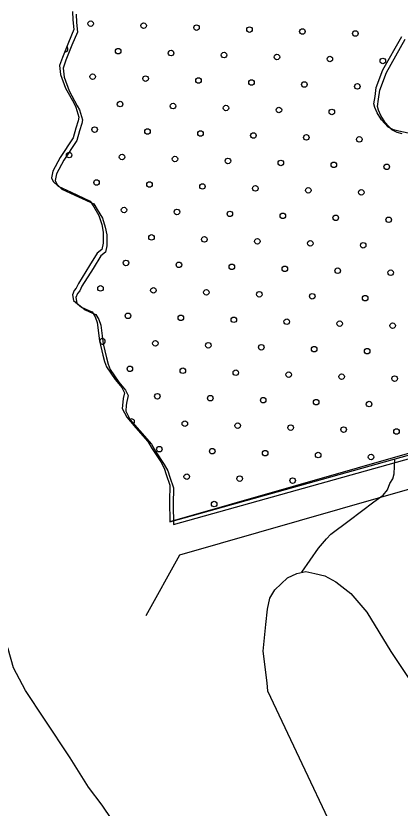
# Model space of a CAD drawing. Extents: x 1551132 to 1791609, y 378168 to 563823.
# Drawn here: x 1660839 to 1662303, y 487298 to 490315 of the extents above; entities that cross this region are included whole.
import ezdxf

# ---------------------------------------------------------------- set-up
doc = ezdxf.new("R2010")
doc.units = 0
for name, color, linetype in [('DESIGN - SCRATCH - User 1', 7, 'Continuous'), ('DESIGN - TRAFFIC CONTROL PERMANENT - Pavement Marking Text', 7, 'Continuous'), ('DESIGN - TRANSPORTATION - Edge of Traveled Way', 7, 'Continuous'), ('DESIGN - TRANSPORTATION - Text', 7, 'Continuous')]:
    doc.layers.add(name, color=color, linetype=linetype)

msp = doc.modelspace()

# ---------------------------------------------------------------- linework, layer by layer
at = {"layer": 'DESIGN - SCRATCH - User 1'}
for points in [[(1661054.801, 490331.77), (1661056.309, 490299.711), (1661059.767, 490263.626), (1661039.026, 490213.9), (1661016.168, 490156.19), (1661005.727, 490126.323), (1661009.21, 490092.239), (1661028.409, 490039.896), (1661059.534, 489983.378), (1661067.284, 489967.244), (1661078.7, 489929.034), (1661076.492, 489915.051), (1661068.075, 489887.158), (1661057.534, 489851.282), (1661008.435, 489775.955), (1660979.669, 489724.346), (1660975.286, 489698.387), (1660981.069, 489684.286), (1661000.777, 489665.969), (1661050.4, 489643.202), (1661121.849, 489610.085), (1661135.507, 489587.859), (1661155.006, 489555.533), (1661166.173, 489520.649), (1661172.022, 489491.215), (1661171.689, 489469.206), (1661171.389, 489449.189), (1661167.031, 489425.23), (1661148.831, 489411.496), (1661120.132, 489363.887), (1661077.141, 489296.476), (1661068.875, 489278.584), (1661060.733, 489268.701), (1661054.5, 489252.775), (1661058.158, 489230.7), (1661089.774, 489206.199), (1661117.565, 489193.765), (1661129.465, 489187.582), (1661137.273, 489175.457)], [(1661054.801, 490331.77), (1661056.309, 490299.711), (1661059.767, 490263.626), (1661039.026, 490213.9), (1661016.168, 490156.19), (1661005.727, 490126.323), (1661009.21, 490092.239), (1661028.409, 490039.896), (1661059.534, 489983.378), (1661067.284, 489967.244), (1661078.7, 489929.034), (1661076.492, 489915.051), (1661068.075, 489887.158), (1661057.534, 489851.282), (1661008.435, 489775.955), (1660979.669, 489724.346), (1660975.286, 489698.387), (1660981.069, 489684.286), (1661000.777, 489665.969), (1661050.4, 489643.202), (1661121.849, 489610.085), (1661135.507, 489587.859), (1661155.006, 489555.533), (1661166.173, 489520.649), (1661172.022, 489491.215), (1661171.689, 489469.206), (1661171.389, 489449.189), (1661167.031, 489425.23), (1661148.831, 489411.496), (1661120.132, 489363.887), (1661077.141, 489296.476), (1661068.875, 489278.584), (1661060.733, 489268.701), (1661054.5, 489252.775), (1661058.158, 489230.7), (1661089.774, 489206.199), (1661117.565, 489193.765), (1661129.465, 489187.582), (1661137.273, 489175.457)], [(1661054.801, 490331.77), (1661056.309, 490299.711), (1661059.767, 490263.626), (1661039.026, 490213.9), (1661016.168, 490156.19), (1661005.727, 490126.323), (1661009.21, 490092.239), (1661028.409, 490039.896), (1661059.534, 489983.378), (1661067.284, 489967.244), (1661078.7, 489929.034), (1661076.492, 489915.051), (1661068.075, 489887.158), (1661057.534, 489851.282), (1661008.435, 489775.955), (1660979.669, 489724.346), (1660975.286, 489698.387), (1660981.069, 489684.286), (1661000.777, 489665.969), (1661050.4, 489643.202), (1661121.849, 489610.085), (1661135.507, 489587.859), (1661155.006, 489555.533), (1661166.173, 489520.649), (1661172.022, 489491.215), (1661171.689, 489469.206), (1661171.389, 489449.189), (1661167.031, 489425.23), (1661148.831, 489411.496), (1661120.132, 489363.887), (1661077.141, 489296.476), (1661068.875, 489278.584), (1661060.733, 489268.701), (1661054.5, 489252.775), (1661058.158, 489230.7), (1661089.774, 489206.199), (1661117.565, 489193.765), (1661129.465, 489187.582), (1661137.273, 489175.457)], [(1661054.801, 490331.77), (1661056.309, 490299.711), (1661059.767, 490263.626), (1661039.026, 490213.9), (1661016.168, 490156.19), (1661005.727, 490126.323), (1661009.21, 490092.239), (1661028.409, 490039.896), (1661059.534, 489983.378), (1661067.284, 489967.244), (1661078.7, 489929.034), (1661076.492, 489915.051), (1661068.075, 489887.158), (1661057.534, 489851.282), (1661008.435, 489775.955), (1660979.669, 489724.346), (1660975.286, 489698.387), (1660981.069, 489684.286), (1661000.777, 489665.969), (1661050.4, 489643.202), (1661121.849, 489610.085), (1661135.507, 489587.859), (1661155.006, 489555.533), (1661166.173, 489520.649), (1661172.022, 489491.215), (1661171.689, 489469.206), (1661171.389, 489449.189), (1661167.031, 489425.23), (1661148.831, 489411.496), (1661120.132, 489363.887), (1661077.141, 489296.476), (1661068.875, 489278.584), (1661060.733, 489268.701), (1661054.5, 489252.775), (1661058.158, 489230.7), (1661089.774, 489206.199), (1661117.565, 489193.765), (1661129.465, 489187.582), (1661137.273, 489175.457)], [(1661054.801, 490331.77), (1661056.309, 490299.711), (1661059.767, 490263.626), (1661039.026, 490213.9), (1661016.168, 490156.19), (1661005.727, 490126.323), (1661009.21, 490092.239), (1661028.409, 490039.896), (1661059.534, 489983.378), (1661067.284, 489967.244), (1661078.7, 489929.034), (1661076.492, 489915.051), (1661068.075, 489887.158), (1661057.534, 489851.282), (1661008.435, 489775.955), (1660979.669, 489724.346), (1660975.286, 489698.387), (1660981.069, 489684.286), (1661000.777, 489665.969), (1661050.4, 489643.202), (1661121.849, 489610.085), (1661135.507, 489587.859), (1661155.006, 489555.533), (1661166.173, 489520.649), (1661172.022, 489491.215), (1661171.689, 489469.206), (1661171.389, 489449.189), (1661167.031, 489425.23), (1661148.831, 489411.496), (1661120.132, 489363.887), (1661077.141, 489296.476), (1661068.875, 489278.584), (1661060.733, 489268.701), (1661054.5, 489252.775), (1661058.158, 489230.7), (1661089.774, 489206.199), (1661117.565, 489193.765), (1661129.465, 489187.582), (1661137.273, 489175.457)], [(1661054.801, 490331.77), (1661056.309, 490299.711), (1661059.767, 490263.626), (1661039.026, 490213.9), (1661016.168, 490156.19), (1661005.727, 490126.323), (1661009.21, 490092.239), (1661028.409, 490039.896), (1661059.534, 489983.378), (1661067.284, 489967.244), (1661078.7, 489929.034), (1661076.492, 489915.051), (1661068.075, 489887.158), (1661057.534, 489851.282), (1661008.435, 489775.955), (1660979.669, 489724.346), (1660975.286, 489698.387), (1660981.069, 489684.286), (1661000.777, 489665.969), (1661050.4, 489643.202), (1661121.849, 489610.085), (1661135.507, 489587.859), (1661155.006, 489555.533), (1661166.173, 489520.649), (1661172.022, 489491.215), (1661171.689, 489469.206), (1661171.389, 489449.189), (1661167.031, 489425.23), (1661148.831, 489411.496), (1661120.132, 489363.887), (1661077.141, 489296.476), (1661068.875, 489278.584), (1661060.733, 489268.701), (1661054.5, 489252.775), (1661058.158, 489230.7), (1661089.774, 489206.199), (1661117.565, 489193.765), (1661129.465, 489187.582), (1661137.273, 489175.457)], [(1661054.801, 490331.77), (1661056.309, 490299.711), (1661059.767, 490263.626), (1661039.026, 490213.9), (1661016.168, 490156.19), (1661005.727, 490126.323), (1661009.21, 490092.239), (1661028.409, 490039.896), (1661059.534, 489983.378), (1661067.284, 489967.244), (1661078.7, 489929.034), (1661076.492, 489915.051), (1661068.075, 489887.158), (1661057.534, 489851.282), (1661008.435, 489775.955), (1660979.669, 489724.346), (1660975.286, 489698.387), (1660981.069, 489684.286), (1661000.777, 489665.969), (1661050.4, 489643.202), (1661121.849, 489610.085), (1661135.507, 489587.859), (1661155.006, 489555.533), (1661166.173, 489520.649), (1661172.022, 489491.215), (1661171.689, 489469.206), (1661171.389, 489449.189), (1661167.031, 489425.23), (1661148.831, 489411.496), (1661120.132, 489363.887), (1661077.141, 489296.476), (1661068.875, 489278.584), (1661060.733, 489268.701), (1661054.5, 489252.775), (1661058.158, 489230.7), (1661089.774, 489206.199), (1661117.565, 489193.765), (1661129.465, 489187.582), (1661137.273, 489175.457)], [(1661068.492, 490321.511), (1661070, 490289.452), (1661073.459, 490253.368), (1661052.717, 490203.642), (1661029.859, 490145.932), (1661019.418, 490116.064), (1661022.901, 490081.98), (1661042.101, 490029.637), (1661073.225, 489973.119), (1661080.975, 489956.985), (1661092.391, 489918.776), (1661090.183, 489904.792), (1661081.766, 489876.9), (1661071.225, 489841.024), (1661022.126, 489765.697), (1660993.36, 489714.087), (1660988.977, 489688.128), (1660994.76, 489674.028), (1661014.468, 489655.711), (1661064.092, 489632.943), (1661135.54, 489599.826), (1661149.198, 489577.6), (1661168.698, 489545.275), (1661179.864, 489510.39), (1661185.714, 489480.956), (1661185.38, 489458.947), (1661185.08, 489438.93), (1661180.722, 489414.971), (1661162.523, 489401.238), (1661133.823, 489353.628), (1661090.833, 489286.218), (1661082.566, 489268.326), (1661074.425, 489258.442), (1661068.191, 489242.517), (1661071.85, 489220.441), (1661103.466, 489195.941), (1661131.257, 489183.507), (1661143.156, 489177.323), (1661150.964, 489165.198)], [(1662332.929, 489868), (1662297.08, 489876.55), (1662277.163, 489880.859), (1662257.33, 489891.167), (1662231.773, 489919.577), (1662214.856, 489945.911), (1662206.498, 489966.003), (1662202.707, 489980.078), (1662207.132, 490008.037), (1662211.64, 490041.996), (1662236.648, 490109.681), (1662308.513, 490236.71)], [(1662332.929, 489868), (1662297.08, 489876.55), (1662277.163, 489880.859), (1662257.33, 489891.167), (1662231.773, 489919.577), (1662214.856, 489945.911), (1662206.498, 489966.003), (1662202.707, 489980.078), (1662207.132, 490008.037), (1662211.64, 490041.996), (1662236.648, 490109.681), (1662308.513, 490236.71)], [(1662332.929, 489868), (1662297.08, 489876.55), (1662277.163, 489880.859), (1662257.33, 489891.167), (1662231.773, 489919.577), (1662214.856, 489945.911), (1662206.498, 489966.003), (1662202.707, 489980.078), (1662207.132, 490008.037), (1662211.64, 490041.996), (1662236.648, 490109.681), (1662308.513, 490236.71)], [(1662332.929, 489868), (1662297.08, 489876.55), (1662277.163, 489880.859), (1662257.33, 489891.167), (1662231.773, 489919.577), (1662214.856, 489945.911), (1662206.498, 489966.003), (1662202.707, 489980.078), (1662207.132, 490008.037), (1662211.64, 490041.996), (1662236.648, 490109.681), (1662308.513, 490236.71)], [(1662332.929, 489868), (1662297.08, 489876.55), (1662277.163, 489880.859), (1662257.33, 489891.167), (1662231.773, 489919.577), (1662214.856, 489945.911), (1662206.498, 489966.003), (1662202.707, 489980.078), (1662207.132, 490008.037), (1662211.64, 490041.996), (1662236.648, 490109.681), (1662308.513, 490236.71)], [(1662332.929, 489868), (1662297.08, 489876.55), (1662277.163, 489880.859), (1662257.33, 489891.167), (1662231.773, 489919.577), (1662214.856, 489945.911), (1662206.498, 489966.003), (1662202.707, 489980.078), (1662207.132, 490008.037), (1662211.64, 490041.996), (1662236.648, 490109.681), (1662308.513, 490236.71)], [(1662332.929, 489868), (1662297.08, 489876.55), (1662277.163, 489880.859), (1662257.33, 489891.167), (1662231.773, 489919.577), (1662214.856, 489945.911), (1662206.498, 489966.003), (1662202.707, 489980.078), (1662207.132, 490008.037), (1662211.64, 490041.996), (1662236.648, 490109.681), (1662308.513, 490236.71)], [(1662310.771, 489866.292), (1662290.855, 489870.6), (1662271.022, 489880.909), (1662245.464, 489909.318), (1662228.548, 489935.652), (1662220.19, 489955.744), (1662216.398, 489969.819), (1662220.823, 489997.779), (1662225.331, 490031.738), (1662250.339, 490099.423), (1662322.204, 490226.451)], [(1661137.273, 489175.457), (1661141.181, 489169.39), (1661148.839, 489147.248), (1661157.773, 489077.054), (1661170.947, 489022.803), (1661176.58, 488998.694), (1661184.272, 488978.56), (1661217.513, 488930.009), (1661243.037, 488899.6), (1661252.729, 488879.432), (1661248.395, 488857.482), (1661246.187, 488843.498), (1661243.829, 488819.514), (1661261.328, 488787.222), (1661296.686, 488746.646), (1661341.86, 488693.911), (1661358.226, 488665.744), (1661390.667, 488617.101), (1661404.292, 488592.875), (1661411.925, 488568.741), (1661425.308, 488528.498), (1661424.374, 488466.455), (1661425.483, 488388.453)], [(1661137.273, 489175.457), (1661141.181, 489169.39), (1661148.839, 489147.248), (1661157.773, 489077.054), (1661170.947, 489022.803), (1661176.58, 488998.694), (1661184.272, 488978.56), (1661217.513, 488930.009), (1661243.037, 488899.6), (1661252.729, 488879.432), (1661248.395, 488857.482), (1661246.187, 488843.498), (1661243.829, 488819.514), (1661261.328, 488787.222), (1661296.686, 488746.646), (1661341.86, 488693.911), (1661358.226, 488665.744), (1661390.667, 488617.101), (1661404.292, 488592.875), (1661411.925, 488568.741), (1661425.308, 488528.498), (1661424.374, 488466.455), (1661425.483, 488388.453)], [(1661137.273, 489175.457), (1661141.181, 489169.39), (1661148.839, 489147.248), (1661157.773, 489077.054), (1661170.947, 489022.803), (1661176.58, 488998.694), (1661184.272, 488978.56), (1661217.513, 488930.009), (1661243.037, 488899.6), (1661252.729, 488879.432), (1661248.395, 488857.482), (1661246.187, 488843.498), (1661243.829, 488819.514), (1661261.328, 488787.222), (1661296.686, 488746.646), (1661341.86, 488693.911), (1661358.226, 488665.744), (1661390.667, 488617.101), (1661404.292, 488592.875), (1661411.925, 488568.741), (1661425.308, 488528.498), (1661424.374, 488466.455), (1661425.483, 488388.453)], [(1661137.273, 489175.457), (1661141.181, 489169.39), (1661148.839, 489147.248), (1661157.773, 489077.054), (1661170.947, 489022.803), (1661176.58, 488998.694), (1661184.272, 488978.56), (1661217.513, 488930.009), (1661243.037, 488899.6), (1661252.729, 488879.432), (1661248.395, 488857.482), (1661246.187, 488843.498), (1661243.829, 488819.514), (1661261.328, 488787.222), (1661296.686, 488746.646), (1661341.86, 488693.911), (1661358.226, 488665.744), (1661390.667, 488617.101), (1661404.292, 488592.875), (1661411.925, 488568.741), (1661425.308, 488528.498), (1661424.374, 488466.455), (1661425.483, 488388.453)], [(1661137.273, 489175.457), (1661141.181, 489169.39), (1661148.839, 489147.248), (1661157.773, 489077.054), (1661170.947, 489022.803), (1661176.58, 488998.694), (1661184.272, 488978.56), (1661217.513, 488930.009), (1661243.037, 488899.6), (1661252.729, 488879.432), (1661248.395, 488857.482), (1661246.187, 488843.498), (1661243.829, 488819.514), (1661261.328, 488787.222), (1661296.686, 488746.646), (1661341.86, 488693.911), (1661358.226, 488665.744), (1661390.667, 488617.101), (1661404.292, 488592.875), (1661411.925, 488568.741), (1661425.308, 488528.498), (1661424.374, 488466.455), (1661425.483, 488388.453)], [(1661137.273, 489175.457), (1661141.181, 489169.39), (1661148.839, 489147.248), (1661157.773, 489077.054), (1661170.947, 489022.803), (1661176.58, 488998.694), (1661184.272, 488978.56), (1661217.513, 488930.009), (1661243.037, 488899.6), (1661252.729, 488879.432), (1661248.395, 488857.482), (1661246.187, 488843.498), (1661243.829, 488819.514), (1661261.328, 488787.222), (1661296.686, 488746.646), (1661341.86, 488693.911), (1661358.226, 488665.744), (1661390.667, 488617.101), (1661404.292, 488592.875), (1661411.925, 488568.741), (1661425.308, 488528.498), (1661424.374, 488466.455), (1661425.483, 488388.453)], [(1661137.273, 489175.457), (1661141.181, 489169.39), (1661148.839, 489147.248), (1661157.773, 489077.054), (1661170.947, 489022.803), (1661176.58, 488998.694), (1661184.272, 488978.56), (1661217.513, 488930.009), (1661243.037, 488899.6), (1661252.729, 488879.432), (1661248.395, 488857.482), (1661246.187, 488843.498), (1661243.829, 488819.514), (1661261.328, 488787.222), (1661296.686, 488746.646), (1661341.86, 488693.911), (1661358.226, 488665.744), (1661390.667, 488617.101), (1661404.292, 488592.875), (1661411.925, 488568.741), (1661425.308, 488528.498), (1661424.374, 488466.455), (1661425.483, 488388.453)], [(1661150.964, 489165.198), (1661154.873, 489159.131), (1661162.531, 489136.989), (1661171.464, 489066.796), (1661184.639, 489012.544), (1661190.272, 488988.435), (1661197.963, 488968.301), (1661231.204, 488919.75), (1661256.728, 488889.341), (1661266.42, 488869.174), (1661262.087, 488847.223), (1661259.878, 488833.24), (1661257.52, 488809.256), (1661275.02, 488776.963), (1661310.377, 488736.387), (1661355.551, 488683.652), (1661371.917, 488655.485), (1661404.358, 488606.842), (1661417.983, 488582.616), (1661425.616, 488558.482), (1661438.999, 488518.24), (1661438.066, 488456.197), (1661439.174, 488378.194)], [(1661425.483, 488388.453), (1662888.365, 488796.606)], [(1661425.483, 488388.453), (1662888.365, 488796.606)], [(1661425.483, 488388.453), (1662888.365, 488796.606)], [(1661425.483, 488388.453), (1662888.365, 488796.606)], [(1661425.483, 488388.453), (1662888.365, 488796.606)], [(1661425.483, 488388.453), (1662888.365, 488796.606)], [(1661425.483, 488388.453), (1662888.365, 488796.606)], [(1661439.174, 488378.194), (1662902.056, 488786.348)]]:
    msp.add_lwpolyline(points, dxfattribs=at)
at = {"layer": 'DESIGN - TRAFFIC CONTROL PERMANENT - Pavement Marking Text'}
for centre in [(1661124.112, 490285.327), (1661124.112, 490285.327), (1661325.722, 490277.86), (1661325.722, 490277.86), (1661527.333, 490270.393), (1661527.333, 490270.393), (1661728.943, 490262.926), (1661728.943, 490262.926), (1661930.553, 490255.459), (1661930.553, 490255.459), (1662132.163, 490247.992), (1662132.163, 490247.992), (1661228.651, 490180.788), (1661228.651, 490180.788), (1661430.261, 490173.321), (1661430.261, 490173.321), (1661631.871, 490165.854), (1661631.871, 490165.854), (1661833.482, 490158.387), (1661833.482, 490158.387), (1662035.092, 490150.92), (1662035.092, 490150.92), (1662236.702, 490143.453), (1662236.702, 490143.453), (1661131.579, 490083.717), (1661131.579, 490083.717), (1661333.189, 490076.249), (1661333.189, 490076.249), (1661534.8, 490068.782), (1661534.8, 490068.782), (1661736.41, 490061.315), (1661736.41, 490061.315), (1661938.02, 490053.848), (1661938.02, 490053.848), (1662139.63, 490046.381), (1662139.63, 490046.381), (1661236.118, 489979.178), (1661236.118, 489979.178), (1661437.728, 489971.711), (1661437.728, 489971.711), (1661639.338, 489964.244), (1661639.338, 489964.244), (1661840.949, 489956.777), (1661840.949, 489956.777), (1662042.559, 489949.31), (1662042.559, 489949.31), (1661139.046, 489882.106), (1661139.046, 489882.106), (1661340.656, 489874.639), (1661340.656, 489874.639), (1661542.267, 489867.172), (1661542.267, 489867.172), (1661743.877, 489859.705), (1661743.877, 489859.705), (1661945.487, 489852.238), (1661945.487, 489852.238), (1662147.098, 489844.771), (1662147.098, 489844.771), (1661041.974, 489785.035), (1661041.974, 489785.035), (1661243.585, 489777.568), (1661243.585, 489777.568), (1661445.195, 489770.101), (1661445.195, 489770.101), (1661646.805, 489762.633), (1661646.805, 489762.633), (1661848.416, 489755.166), (1661848.416, 489755.166), (1662050.026, 489747.699), (1662050.026, 489747.699), (1662251.636, 489740.232), (1662251.636, 489740.232), (1661146.513, 489680.496), (1661146.513, 489680.496), (1661348.123, 489673.029), (1661348.123, 489673.029), (1661549.734, 489665.562), (1661549.734, 489665.562), (1661751.344, 489658.095), (1661751.344, 489658.095), (1661952.954, 489650.628), (1661952.954, 489650.628), (1662154.565, 489643.161), (1662154.565, 489643.161), (1661251.052, 489575.957), (1661251.052, 489575.957), (1661452.662, 489568.49), (1661452.662, 489568.49), (1661654.272, 489561.023), (1661654.272, 489561.023), (1661855.883, 489553.556), (1661855.883, 489553.556), (1662057.493, 489546.089), (1662057.493, 489546.089), (1662259.103, 489538.622), (1662259.103, 489538.622), (1661355.59, 489471.419), (1661355.59, 489471.419), (1661557.201, 489463.952), (1661557.201, 489463.952), (1661758.811, 489456.485), (1661758.811, 489456.485), (1661960.421, 489449.017), (1661960.421, 489449.017), (1662162.032, 489441.55), (1662162.032, 489441.55), (1661258.519, 489374.347), (1661258.519, 489374.347), (1661460.129, 489366.88), (1661460.129, 489366.88), (1661661.739, 489359.413), (1661661.739, 489359.413), (1661863.35, 489351.946), (1661863.35, 489351.946), (1662064.96, 489344.479), (1662064.96, 489344.479), (1662266.57, 489337.012), (1662266.57, 489337.012), (1661161.447, 489277.275), (1661161.447, 489277.275), (1661363.058, 489269.808), (1661363.058, 489269.808), (1661564.668, 489262.341), (1661564.668, 489262.341), (1661766.278, 489254.874), (1661766.278, 489254.874), (1661967.888, 489247.407), (1661967.888, 489247.407), (1662169.499, 489239.94), (1662169.499, 489239.94), (1661265.986, 489172.737), (1661265.986, 489172.737), (1661467.596, 489165.27), (1661467.596, 489165.27), (1661669.206, 489157.803), (1661669.206, 489157.803), (1661870.817, 489150.336), (1661870.817, 489150.336), (1662072.427, 489142.869), (1662072.427, 489142.869), (1662274.037, 489135.401), (1662274.037, 489135.401), (1661370.525, 489068.198), (1661370.525, 489068.198), (1661572.135, 489060.731), (1661572.135, 489060.731), (1661773.745, 489053.264), (1661773.745, 489053.264), (1661975.355, 489045.797), (1661975.355, 489045.797), (1662176.966, 489038.33), (1662176.966, 489038.33), (1661273.453, 488971.126), (1661273.453, 488971.126), (1661475.063, 488963.659), (1661475.063, 488963.659), (1661676.674, 488956.192), (1661676.674, 488956.192), (1661878.284, 488948.725), (1661878.284, 488948.725), (1662079.894, 488941.258), (1662079.894, 488941.258), (1662281.504, 488933.791), (1662281.504, 488933.791), (1661377.992, 488866.588), (1661377.992, 488866.588), (1661579.602, 488859.121), (1661579.602, 488859.121), (1661781.212, 488851.654), (1661781.212, 488851.654), (1661982.822, 488844.187), (1661982.822, 488844.187), (1662184.433, 488836.72), (1662184.433, 488836.72), (1661482.53, 488762.049), (1661482.53, 488762.049), (1661684.141, 488754.582), (1661684.141, 488754.582), (1661885.751, 488747.115), (1661885.751, 488747.115), (1662087.361, 488739.648), (1662087.361, 488739.648), (1662288.971, 488732.181), (1662288.971, 488732.181), (1661385.459, 488664.977), (1661385.459, 488664.977), (1661587.069, 488657.51), (1661587.069, 488657.51), (1661788.679, 488650.043), (1661788.679, 488650.043), (1661990.29, 488642.576), (1661990.29, 488642.576), (1662191.9, 488635.109), (1662191.9, 488635.109), (1661489.997, 488560.439), (1661489.997, 488560.439), (1661691.608, 488552.972), (1661691.608, 488552.972), (1661893.218, 488545.505), (1661893.218, 488545.505), (1661594.536, 488455.9), (1661594.536, 488455.9)]:
    msp.add_circle(centre, 10.56, dxfattribs=at)
for centre, start, end in [((1661027.04, 490188.255), 257.6544, 59.130162), ((1661168.914, 489075.665), 199.8151, 187.483259), ((1661280.92, 488769.516), 293.778215, 148.359692)]:
    msp.add_arc(centre, 10.56, start, end, dxfattribs=at)
at = {"layer": 'DESIGN - TRANSPORTATION - Edge of Traveled Way'}
for p, q in [((1662885.357, 488807.09), (1661425.483, 488388.453)), ((1662909.106, 488676.578), (1661461.865, 488261.566)), ((1661461.865, 488261.566), (1661333.868, 488030.635))]:
    msp.add_line(p, q, dxfattribs=at)
for points in [[(1661798.14, 487743.853), (1661795.882, 487775.387), (1661781.607, 487895.715), (1661791.057, 487997.676), (1661797.882, 488055.636), (1661806.482, 488097.554), (1661824.923, 488129.322), (1661873.547, 488174.656), (1661909.771, 488192.14), (1661943.862, 488199.657), (1661977.728, 488191.148), (1662015.577, 488182.59), (1662057.234, 488159.956), (1662114.558, 488115.08), (1662175.515, 488044.12), (1662267.329, 487894.624), (1662353.427, 487765.237)], [(1662382.133, 484736.309), (1662393.541, 484740.926), (1662426.09, 484780.493), (1662450.757, 484828.178), (1662467.515, 484881.988), (1662488.072, 484921.73), (1662494.522, 484953.665), (1662501.547, 485025.641), (1662492.814, 485113.852), (1662453.482, 485298.615), (1662398.092, 485479.603), (1662377.567, 485582.006), (1662344.685, 485798.703), (1662330.268, 486049.168), (1662336.643, 486215.239), (1662323.71, 486289.499), (1662292.053, 486452.128), (1662272.045, 486590.557), (1662247.404, 486685.009), (1662211.205, 486809.663), (1662171.323, 486956.391), (1661798.14, 487743.853)]]:
    msp.add_lwpolyline(points, dxfattribs=at)
at = {"layer": 'DESIGN - TRANSPORTATION - Text'}
for points in [[(1661054.801, 490331.77), (1661056.309, 490299.711), (1661059.767, 490263.626), (1661039.026, 490213.9), (1661016.168, 490156.19), (1661005.727, 490126.323), (1661009.21, 490092.239), (1661028.409, 490039.896), (1661059.534, 489983.378), (1661067.284, 489967.244), (1661078.7, 489929.034), (1661076.492, 489915.051), (1661068.075, 489887.158), (1661057.534, 489851.282), (1661008.435, 489775.955), (1660979.669, 489724.346), (1660975.286, 489698.387), (1660981.069, 489684.286), (1661000.777, 489665.969), (1661050.4, 489643.202), (1661121.849, 489610.085), (1661135.507, 489587.859), (1661155.006, 489555.533), (1661166.173, 489520.649), (1661172.022, 489491.215), (1661171.689, 489469.206), (1661171.389, 489449.189), (1661167.031, 489425.23), (1661148.831, 489411.496), (1661120.132, 489363.887), (1661077.141, 489296.476), (1661068.875, 489278.584), (1661060.733, 489268.701), (1661054.5, 489252.775), (1661058.158, 489230.7), (1661089.774, 489206.199), (1661117.565, 489193.765), (1661129.465, 489187.582), (1661137.273, 489175.457)], [(1662332.929, 489868), (1662297.08, 489876.55), (1662277.163, 489880.859), (1662257.33, 489891.167), (1662231.773, 489919.577), (1662214.856, 489945.911), (1662206.498, 489966.003), (1662202.707, 489980.078), (1662207.132, 490008.037), (1662211.64, 490041.996), (1662236.648, 490109.681), (1662308.513, 490236.71)], [(1661137.273, 489175.457), (1661141.181, 489169.39), (1661148.839, 489147.248), (1661157.773, 489077.054), (1661170.947, 489022.803), (1661176.58, 488998.694), (1661184.272, 488978.56), (1661217.513, 488930.009), (1661243.037, 488899.6), (1661252.729, 488879.432), (1661248.395, 488857.482), (1661246.187, 488843.498), (1661243.829, 488819.514), (1661261.328, 488787.222), (1661296.686, 488746.646), (1661341.86, 488693.911), (1661358.226, 488665.744), (1661390.667, 488617.101), (1661404.292, 488592.875), (1661411.925, 488568.741), (1661425.308, 488528.498), (1661424.374, 488466.455), (1661425.483, 488388.453)], [(1661204.546, 487255.282), (1661167.305, 487309.833), (1661116.256, 487378.585), (1661045.791, 487489.646), (1660947.835, 487637.1), (1660875.345, 487746.186), (1660830.538, 487832.872), (1660809.522, 487905.215), (1660782.398, 487969.642), (1660765.165, 488025.918), (1660748.057, 488092.212), (1660703.574, 488202.906), (1660681.683, 488509.456), (1660670.884, 488590.95), (1660627.51, 488675.235), (1660288.593, 488881.582), (1660245.486, 488881.515)], [(1661425.483, 488388.453), (1662888.365, 488796.606)], [(1661927.629, 488196.082), (1661991.286, 488287.709), (1662007.544, 488305.485), (1662021.802, 488323.285), (1662038.06, 488341.052), (1662108.817, 488394.029), (1662201.823, 488464.689), (1662238.18, 488490.164), (1662254.463, 488509.932), (1662262.821, 488533.832), (1662275.079, 488551.658), (1662279.379, 488571.617), (1662282.671, 488627.618)]]:
    msp.add_lwpolyline(points, dxfattribs=at)

doc.saveas('drawing.dxf')
